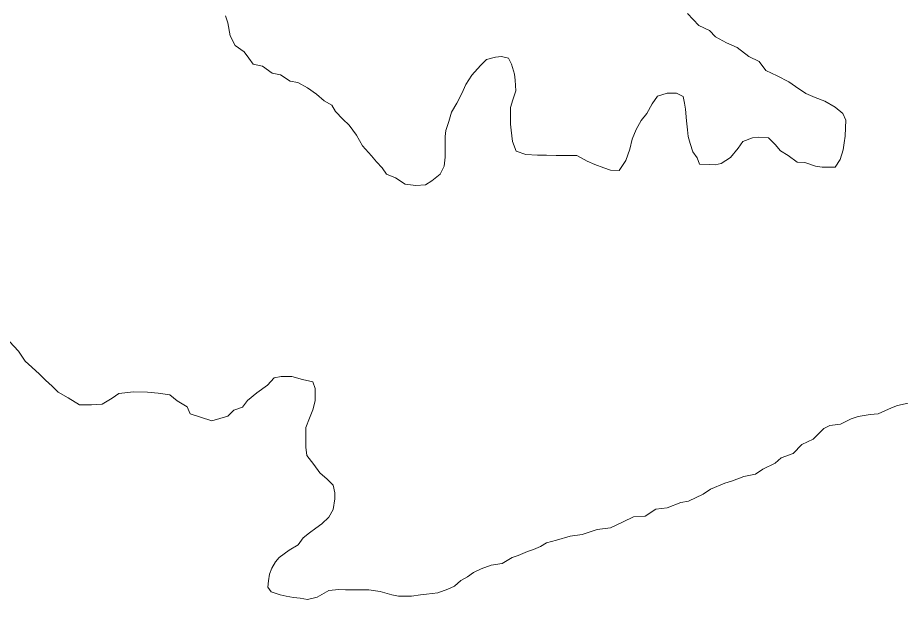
# Model space of a CAD drawing. Extents: x 553962 to 842807, y 8883888 to 9032388.
# Drawn here: x 803038.8 to 803330.3, y 9015580 to 9015772.2 of the extents above; entities that cross this region are included whole.
import ezdxf

# ---------------------------------------------------------------- set-up
doc = ezdxf.new("R2010")
doc.units = 0
doc.header["$LTSCALE"] = 200
doc.layers.add('1', color=7, linetype='Continuous', lineweight=13)

msp = doc.modelspace()

# ---------------------------------------------------------------- linework, layer by layer
at = {"layer": '1'}
for points in [[(803260, 9015773.5), (803263.7, 9015769.6), (803267.2, 9015767.9), (803269.2, 9015765.8), (803272.9, 9015763.8), (803276.4, 9015762.3), (803280.2, 9015759.3), (803283.7, 9015757.7), (803285.9, 9015754.7), (803289.6, 9015752.9), (803293.4, 9015750.9), (803295.6, 9015749.4), (803299.1, 9015747.1), (803302.1, 9015745.8), (803305.3, 9015744.6), (803308.8, 9015742.6), (803311.3, 9015740.5), (803312.3, 9015738.3), (803312.2, 9015735.8), (803312, 9015733), (803311.7, 9015730.8), (803311.4, 9015728.5), (803310.4, 9015725.3), (803308.7, 9015722.8), (803306.4, 9015722.8), (803304.4, 9015722.8), (803302.2, 9015723.1), (803298.7, 9015724.3), (803296.2, 9015724.4), (803293.2, 9015726.6), (803290.7, 9015728.2), (803288.9, 9015730.2), (803286.7, 9015732.4), (803283.5, 9015732.7), (803281.5, 9015732.5), (803278.2, 9015731.2), (803276.7, 9015729), (803274.2, 9015726), (803271.1, 9015724), (803269.1, 9015723.5), (803267.1, 9015723.6), (803263.9, 9015723.8), (803263.2, 9015725.8), (803261.7, 9015727.8), (803260.9, 9015730.6), (803260.2, 9015732.9), (803260, 9015735.1), (803259.7, 9015738.1), (803259.3, 9015741.9), (803259, 9015743.9), (803258.6, 9015746.1), (803256.3, 9015747.2), (803253.3, 9015747.2), (803250.1, 9015746.2), (803248.3, 9015743.7), (803246.5, 9015740.5), (803244.7, 9015738.2), (803243, 9015735.2), (803241.7, 9015732), (803240.9, 9015728.7), (803239.6, 9015725), (803237.4, 9015721.7), (803234.6, 9015721.8), (803232.4, 9015722.5), (803229.4, 9015723.6), (803226.9, 9015724.8), (803223.4, 9015726.6), (803219.6, 9015726.6)], [(803260, 9015773.5), (803263.7, 9015769.6), (803267.2, 9015767.9), (803269.2, 9015765.8), (803272.9, 9015763.8), (803276.4, 9015762.3), (803280.2, 9015759.3), (803283.7, 9015757.7), (803285.9, 9015754.7), (803289.6, 9015752.9), (803293.4, 9015750.9), (803295.6, 9015749.4), (803299.1, 9015747.1), (803302.1, 9015745.8), (803305.3, 9015744.6), (803308.8, 9015742.6), (803311.3, 9015740.5), (803312.3, 9015738.3), (803312.2, 9015735.8), (803312, 9015733), (803311.7, 9015730.8), (803311.4, 9015728.5), (803310.4, 9015725.3), (803308.7, 9015722.8), (803306.4, 9015722.8), (803304.4, 9015722.8), (803302.2, 9015723.1), (803298.7, 9015724.3), (803296.2, 9015724.4), (803293.2, 9015726.6), (803290.7, 9015728.2), (803288.9, 9015730.2), (803286.7, 9015732.4), (803283.5, 9015732.7), (803281.5, 9015732.5), (803278.2, 9015731.2), (803276.7, 9015729), (803274.2, 9015726), (803271.1, 9015724), (803269.1, 9015723.5), (803267.1, 9015723.6), (803263.9, 9015723.8), (803263.2, 9015725.8), (803261.7, 9015727.8), (803260.9, 9015730.6), (803260.2, 9015732.9), (803260, 9015735.1), (803259.7, 9015738.1), (803259.3, 9015741.9), (803259, 9015743.9), (803258.6, 9015746.1), (803256.3, 9015747.2), (803253.3, 9015747.2), (803250.1, 9015746.2), (803248.3, 9015743.7), (803246.5, 9015740.5), (803244.7, 9015738.2), (803243, 9015735.2), (803241.7, 9015732), (803240.9, 9015728.7), (803239.6, 9015725), (803237.4, 9015721.7), (803234.6, 9015721.8), (803232.4, 9015722.5), (803229.4, 9015723.6), (803226.9, 9015724.8), (803223.4, 9015726.6), (803219.6, 9015726.6)], [(803260, 9015773.5), (803263.7, 9015769.6), (803267.2, 9015767.9), (803269.2, 9015765.8), (803272.9, 9015763.8), (803276.4, 9015762.3), (803280.2, 9015759.3), (803283.7, 9015757.7), (803285.9, 9015754.7), (803289.6, 9015752.9), (803293.4, 9015750.9), (803295.6, 9015749.4), (803299.1, 9015747.1), (803302.1, 9015745.8), (803305.3, 9015744.6), (803308.8, 9015742.6), (803311.3, 9015740.5), (803312.3, 9015738.3), (803312.2, 9015735.8), (803312, 9015733), (803311.7, 9015730.8), (803311.4, 9015728.5), (803310.4, 9015725.3), (803308.7, 9015722.8), (803306.4, 9015722.8), (803304.4, 9015722.8), (803302.2, 9015723.1), (803298.7, 9015724.3), (803296.2, 9015724.4), (803293.2, 9015726.6), (803290.7, 9015728.2), (803288.9, 9015730.2), (803286.7, 9015732.4), (803283.5, 9015732.7), (803281.5, 9015732.5), (803278.2, 9015731.2), (803276.7, 9015729), (803274.2, 9015726), (803271.1, 9015724), (803269.1, 9015723.5), (803267.1, 9015723.6), (803263.9, 9015723.8), (803263.2, 9015725.8), (803261.7, 9015727.8), (803260.9, 9015730.6), (803260.2, 9015732.9), (803260, 9015735.1), (803259.7, 9015738.1), (803259.3, 9015741.9), (803259, 9015743.9), (803258.6, 9015746.1), (803256.3, 9015747.2), (803253.3, 9015747.2), (803250.1, 9015746.2), (803248.3, 9015743.7), (803246.5, 9015740.5), (803244.7, 9015738.2), (803243, 9015735.2), (803241.7, 9015732), (803240.9, 9015728.7), (803239.6, 9015725), (803237.4, 9015721.7), (803234.6, 9015721.8), (803232.4, 9015722.5), (803229.4, 9015723.6), (803226.9, 9015724.8), (803223.4, 9015726.6), (803219.6, 9015726.6)], [(803219.6, 9015726.6), (803216.6, 9015726.6), (803213.4, 9015726.7), (803210.4, 9015726.7), (803206.6, 9015727), (803203.4, 9015728), (803202.2, 9015731.2), (803201.7, 9015735), (803201.5, 9015737), (803201.5, 9015740.3), (803201.5, 9015742.5), (803202.3, 9015745), (803203.3, 9015748), (803203.1, 9015751.5), (803202.8, 9015753.5), (803201.9, 9015756.8), (803200.9, 9015758.8), (803198.6, 9015759.3), (803196.6, 9015759.1), (803193.6, 9015758.3), (803191.6, 9015756.3), (803188.8, 9015753.1), (803186.8, 9015750.1), (803185.5, 9015747.1), (803183.8, 9015743.9), (803182, 9015740.9), (803181.2, 9015737.9), (803180.2, 9015734.9), (803179.9, 9015732.9), (803179.9, 9015730.1), (803179.9, 9015726.1), (803179.6, 9015723.1), (803178.3, 9015720.4), (803175.6, 9015718.2), (803173.5, 9015716.9), (803170.3, 9015716.7), (803166.8, 9015717.2), (803163.6, 9015719.2), (803160.6, 9015720.5), (803159.1, 9015722.5), (803157.3, 9015724.5), (803155.6, 9015726.5), (803152.6, 9015729.8), (803150.7, 9015733.3), (803148.2, 9015736.6), (803146.2, 9015738.6), (803143.7, 9015741.1), (803142.5, 9015743.2), (803140, 9015744.7), (803137.5, 9015746.9), (803134.5, 9015749), (803131.3, 9015750.7), (803128.8, 9015751.2), (803125.6, 9015753.3), (803122.8, 9015753.8), (803119.6, 9015756.1), (803116.6, 9015756.8), (803115.1, 9015758.8), (803113.6, 9015760.9), (803110.6, 9015762.9), (803108.9, 9015766.2), (803108.2, 9015770.4), (803107.4, 9015772.7)], [(803219.6, 9015726.6), (803216.6, 9015726.6), (803213.4, 9015726.7), (803210.4, 9015726.7), (803206.6, 9015727), (803203.4, 9015728), (803202.2, 9015731.2), (803201.7, 9015735), (803201.5, 9015737), (803201.5, 9015740.3), (803201.5, 9015742.5), (803202.3, 9015745), (803203.3, 9015748), (803203.1, 9015751.5), (803202.8, 9015753.5), (803201.9, 9015756.8), (803200.9, 9015758.8), (803198.6, 9015759.3), (803196.6, 9015759.1), (803193.6, 9015758.3), (803191.6, 9015756.3), (803188.8, 9015753.1), (803186.8, 9015750.1), (803185.5, 9015747.1), (803183.8, 9015743.9), (803182, 9015740.9), (803181.2, 9015737.9), (803180.2, 9015734.9), (803179.9, 9015732.9), (803179.9, 9015730.1), (803179.9, 9015726.1), (803179.6, 9015723.1), (803178.3, 9015720.4), (803175.6, 9015718.2), (803173.5, 9015716.9), (803170.3, 9015716.7), (803166.8, 9015717.2), (803163.6, 9015719.2), (803160.6, 9015720.5), (803159.1, 9015722.5), (803157.3, 9015724.5), (803155.6, 9015726.5), (803152.6, 9015729.8), (803150.7, 9015733.3), (803148.2, 9015736.6), (803146.2, 9015738.6), (803143.7, 9015741.1), (803142.5, 9015743.2), (803140, 9015744.7), (803137.5, 9015746.9), (803134.5, 9015749), (803131.3, 9015750.7), (803128.8, 9015751.2), (803125.6, 9015753.3), (803122.8, 9015753.8), (803119.6, 9015756.1), (803116.6, 9015756.8), (803115.1, 9015758.8), (803113.6, 9015760.9), (803110.6, 9015762.9), (803108.9, 9015766.2), (803108.2, 9015770.4), (803107.4, 9015772.7)], [(803219.6, 9015726.6), (803216.6, 9015726.6), (803213.4, 9015726.7), (803210.4, 9015726.7), (803206.6, 9015727), (803203.4, 9015728), (803202.2, 9015731.2), (803201.7, 9015735), (803201.5, 9015737), (803201.5, 9015740.3), (803201.5, 9015742.5), (803202.3, 9015745), (803203.3, 9015748), (803203.1, 9015751.5), (803202.8, 9015753.5), (803201.9, 9015756.8), (803200.9, 9015758.8), (803198.6, 9015759.3), (803196.6, 9015759.1), (803193.6, 9015758.3), (803191.6, 9015756.3), (803188.8, 9015753.1), (803186.8, 9015750.1), (803185.5, 9015747.1), (803183.8, 9015743.9), (803182, 9015740.9), (803181.2, 9015737.9), (803180.2, 9015734.9), (803179.9, 9015732.9), (803179.9, 9015730.1), (803179.9, 9015726.1), (803179.6, 9015723.1), (803178.3, 9015720.4), (803175.6, 9015718.2), (803173.5, 9015716.9), (803170.3, 9015716.7), (803166.8, 9015717.2), (803163.6, 9015719.2), (803160.6, 9015720.5), (803159.1, 9015722.5), (803157.3, 9015724.5), (803155.6, 9015726.5), (803152.6, 9015729.8), (803150.7, 9015733.3), (803148.2, 9015736.6), (803146.2, 9015738.6), (803143.7, 9015741.1), (803142.5, 9015743.2), (803140, 9015744.7), (803137.5, 9015746.9), (803134.5, 9015749), (803131.3, 9015750.7), (803128.8, 9015751.2), (803125.6, 9015753.3), (803122.8, 9015753.8), (803119.6, 9015756.1), (803116.6, 9015756.8), (803115.1, 9015758.8), (803113.6, 9015760.9), (803110.6, 9015762.9), (803108.9, 9015766.2), (803108.2, 9015770.4), (803107.4, 9015772.7)], [(803036.1, 9015665.2), (803039.1, 9015662), (803041.3, 9015658.7), (803043.5, 9015656.7), (803046, 9015654.4), (803048, 9015652.4), (803050.2, 9015650.4), (803052.2, 9015648.4), (803055.5, 9015646.6), (803059.2, 9015644.3), (803061.2, 9015644.3), (803063.2, 9015644.3), (803066.7, 9015644.5), (803070, 9015646.5), (803072.2, 9015648), (803077, 9015648.5), (803081.7, 9015648.4), (803085.2, 9015648.1), (803089, 9015647.6), (803091.5, 9015645.6), (803094.7, 9015643.6), (803095.7, 9015641.3), (803102.9, 9015639)], [(803036.1, 9015665.2), (803039.1, 9015662), (803041.3, 9015658.7), (803043.5, 9015656.7), (803046, 9015654.4), (803048, 9015652.4), (803050.2, 9015650.4), (803052.2, 9015648.4), (803055.5, 9015646.6), (803059.2, 9015644.3), (803061.2, 9015644.3), (803063.2, 9015644.3), (803066.7, 9015644.5), (803070, 9015646.5), (803072.2, 9015648), (803077, 9015648.5), (803081.7, 9015648.4), (803085.2, 9015648.1), (803089, 9015647.6), (803091.5, 9015645.6), (803094.7, 9015643.6), (803095.7, 9015641.3), (803102.9, 9015639)], [(803102.9, 9015639), (803108.2, 9015640.5), (803110.2, 9015642.5), (803113, 9015643.5), (803114.7, 9015645.7), (803117.8, 9015648.2), (803117.8, 9015648.2), (803121.3, 9015650.7), (803123.5, 9015653.2), (803125.8, 9015653.6), (803129.3, 9015653.6), (803132.8, 9015652.6), (803136.3, 9015651.8), (803137, 9015649.6), (803137, 9015647.6), (803137, 9015645.6), (803136.2, 9015642.6), (803135.2, 9015639.8), (803133.9, 9015636.8), (803133.9, 9015633.8), (803133.9, 9015630.3), (803134.3, 9015627.5), (803136.6, 9015624.5), (803138.6, 9015621.8), (803141, 9015619.7), (803143, 9015617.7), (803143.5, 9015615.2), (803143.5, 9015613.2), (803143, 9015609.7), (803141.5, 9015607.2), (803139.2, 9015605), (803137.2, 9015603.5), (803135.2, 9015602), (803133.1, 9015600.3), (803131.4, 9015598), (803128.4, 9015596.3), (803125.1, 9015593.8), (803123.9, 9015592.4), (803122.7, 9015590.3), (803121.9, 9015588.3), (803121.6, 9015586.1), (803121.4, 9015584), (803122.5, 9015582.5), (803125.5, 9015581.5), (803127.4, 9015581.1), (803129.9, 9015580.6), (803132.1, 9015580.4), (803134.5, 9015580), (803137.7, 9015580.7), (803141.5, 9015582.9), (803144.8, 9015583.2), (803147, 9015583.1), (803149.3, 9015583.1), (803152.8, 9015583.1), (803154.8, 9015583.1), (803158.5, 9015582.6), (803162.3, 9015581.5), (803164.5, 9015581), (803166.8, 9015581), (803168.8, 9015581), (803171.8, 9015581.5), (803173.8, 9015581.7), (803177.5, 9015582.2), (803180.8, 9015583.4), (803183, 9015584.4), (803185.1, 9015586.2), (803187.3, 9015587.4), (803189.3, 9015588.9), (803191.8, 9015590.1), (803195.1, 9015591.3), (803198.8, 9015591.8), (803202.1, 9015593.8), (803204.1, 9015594.5), (803207.1, 9015595.8), (803209.1, 9015596.5), (803211.4, 9015597.5), (803213.4, 9015598.7), (803216.7, 9015599.5), (803221.2, 9015600.9), (803225.2, 9015601.4), (803230.2, 9015603.1), (803234.5, 9015603.6), (803238.7, 9015605.6), (803242.2, 9015607.3), (803246, 9015607.5), (803249.5, 9015609.8), (803253.3, 9015610.2), (803257.8, 9015612), (803260.3, 9015612.4), (803265.1, 9015614.7), (803267.6, 9015616.4), (803272.3, 9015618.4), (803274.8, 9015619.1), (803278.6, 9015620.6), (803282.4, 9015621.3), (803284.9, 9015623), (803288.9, 9015625), (803290.9, 9015626.8), (803294.9, 9015628.2), (803297.7, 9015631.2), (803301.5, 9015632.9)], [(803102.9, 9015639), (803108.2, 9015640.5), (803110.2, 9015642.5), (803113, 9015643.5), (803114.7, 9015645.7), (803117.8, 9015648.2), (803117.8, 9015648.2), (803121.3, 9015650.7), (803123.5, 9015653.2), (803125.8, 9015653.6), (803129.3, 9015653.6), (803132.8, 9015652.6), (803136.3, 9015651.8), (803137, 9015649.6), (803137, 9015647.6), (803137, 9015645.6), (803136.2, 9015642.6), (803135.2, 9015639.8), (803133.9, 9015636.8), (803133.9, 9015633.8), (803133.9, 9015630.3), (803134.3, 9015627.5), (803136.6, 9015624.5), (803138.6, 9015621.8), (803141, 9015619.7), (803143, 9015617.7), (803143.5, 9015615.2), (803143.5, 9015613.2), (803143, 9015609.7), (803141.5, 9015607.2), (803139.2, 9015605), (803137.2, 9015603.5), (803135.2, 9015602), (803133.1, 9015600.3), (803131.4, 9015598), (803128.4, 9015596.3), (803125.1, 9015593.8), (803123.9, 9015592.4), (803122.7, 9015590.3), (803121.9, 9015588.3), (803121.6, 9015586.1), (803121.4, 9015584), (803122.5, 9015582.5), (803125.5, 9015581.5), (803127.4, 9015581.1), (803129.9, 9015580.6), (803132.1, 9015580.4), (803134.5, 9015580), (803137.7, 9015580.7), (803141.5, 9015582.9), (803144.8, 9015583.2), (803147, 9015583.1), (803149.3, 9015583.1), (803152.8, 9015583.1), (803154.8, 9015583.1), (803158.5, 9015582.6), (803162.3, 9015581.5), (803164.5, 9015581), (803166.8, 9015581), (803168.8, 9015581), (803171.8, 9015581.5), (803173.8, 9015581.7), (803177.5, 9015582.2), (803180.8, 9015583.4), (803183, 9015584.4), (803185.1, 9015586.2), (803187.3, 9015587.4), (803189.3, 9015588.9), (803191.8, 9015590.1), (803195.1, 9015591.3), (803198.8, 9015591.8), (803202.1, 9015593.8), (803204.1, 9015594.5), (803207.1, 9015595.8), (803209.1, 9015596.5), (803211.4, 9015597.5), (803213.4, 9015598.7), (803216.7, 9015599.5), (803221.2, 9015600.9), (803225.2, 9015601.4), (803230.2, 9015603.1), (803234.5, 9015603.6), (803238.7, 9015605.6), (803242.2, 9015607.3), (803246, 9015607.5), (803249.5, 9015609.8), (803253.3, 9015610.2), (803257.8, 9015612), (803260.3, 9015612.4), (803265.1, 9015614.7), (803267.6, 9015616.4), (803272.3, 9015618.4), (803274.8, 9015619.1), (803278.6, 9015620.6), (803282.4, 9015621.3), (803284.9, 9015623), (803288.9, 9015625), (803290.9, 9015626.8), (803294.9, 9015628.2), (803297.7, 9015631.2), (803301.5, 9015632.9)], [(803301.5, 9015632.9), (803305, 9015636.4), (803307, 9015637.4), (803310.5, 9015637.9), (803314, 9015639.6), (803316.3, 9015640.4), (803320.3, 9015641.1), (803323, 9015641.3), (803327.3, 9015643.3), (803329.3, 9015644), (803332.8, 9015644.8)], [(803301.5, 9015632.9), (803305, 9015636.4), (803307, 9015637.4), (803310.5, 9015637.9), (803314, 9015639.6), (803316.3, 9015640.4), (803320.3, 9015641.1), (803323, 9015641.3), (803327.3, 9015643.3), (803329.3, 9015644), (803332.8, 9015644.8)]]:
    msp.add_lwpolyline(points, dxfattribs=at)

doc.saveas('drawing.dxf')
